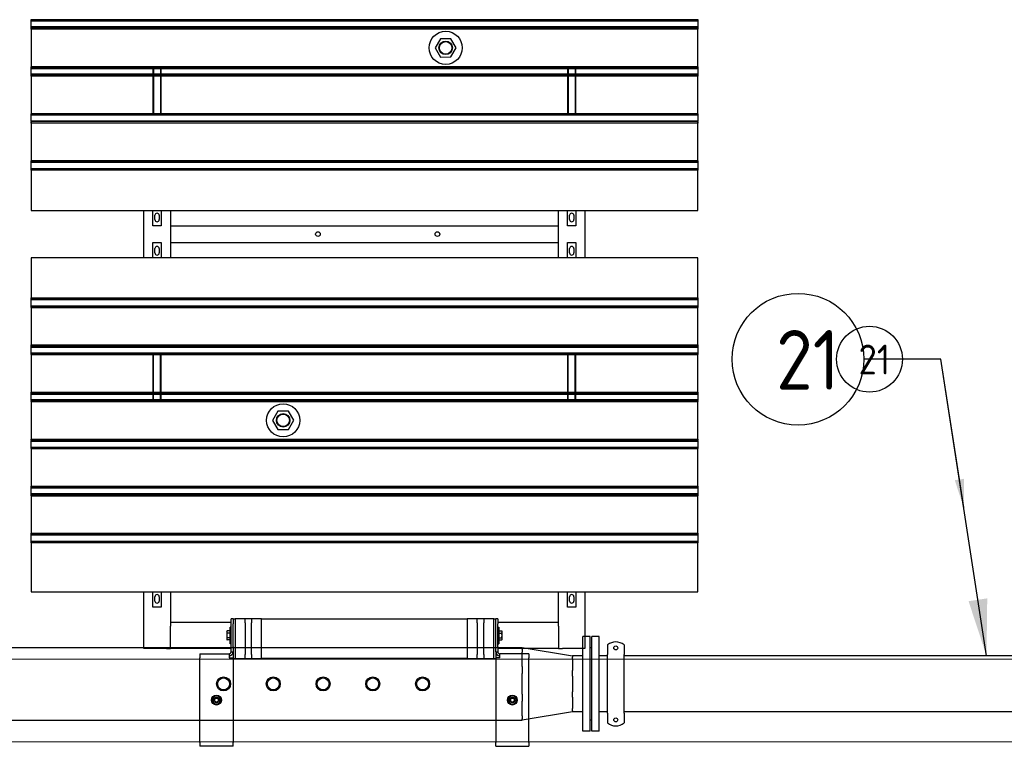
# Model space of a CAD drawing. Extents: x -89225 to 110569, y 13360 to 87647.
# Tile 267 of 478: x 44744 to 47713, y 64125 to 66316. Entities that reach past the tile are written whole.
import ezdxf

# ---------------------------------------------------------------- set-up
doc = ezdxf.new("R2010")
doc.units = 0
for name, color, linetype in [('Beluchtingstank', 253, 'Continuous'), ('Iv-Lines 035', 4, 'Continuous'), ('Iv-Lines 035 @ 100', 4, 'Continuous'), ('Iv-Lines 035 @ 50', 4, 'Continuous')]:
    doc.layers.add(name, color=color, linetype=linetype)
doc.styles.add('ISO', font='ISO.SHX')

# ---------------------------------------------------------------- blocks, each defined once
blk = doc.blocks.new('Leidingwerk beluchtingsinstallatie')
for p, q in [((1293763.6, -940062.9), (1293763.6, -939777.9)), ((1293785.6, -939777.9), (1293763.6, -939777.9)), ((1293785.6, -940062.9), (1293785.6, -939777.9)), ((1293790.6, -940062.9), (1293790.6, -939777.9)), ((1293812.6, -939777.9), (1293790.6, -939777.9)), ((1293812.6, -940062.9), (1293812.6, -939777.9)), ((1291580.2, -939810.8), (1293580.2, -939810.8)), ((1293580.2, -939815.3), (1293580.2, -939810.8)), ((1293580.2, -939810.8), (1293732.6, -939836.2)), ((1293580.2, -939815.3), (1293580.2, -939824.2)), ((1293580.2, -939867.9), (1293580.2, -939824.2)), ((1293790.6, -939811.4), (1293785.6, -939811.4)), ((1293837.6, -939802.6), (1293837.6, -939827)), ((1293837.6, -939827), (1293837.6, -939832)), ((1293887.6, -939802.6), (1293887.6, -939827)), ((1293887.6, -939827), (1293887.6, -939832)), ((1293732.6, -939836.2), (1293732.6, -939839.6)), ((1293763.6, -939836.2), (1293732.6, -939836.2)), ((1293732.6, -939846.5), (1293732.6, -939839.6)), ((1293732.6, -939846.5), (1293732.6, -939880)), ((1293837.6, -939836.2), (1293812.6, -939836.2)), ((1293837.6, -940008.7), (1293837.6, -939832)), ((1293887.6, -940008.7), (1293887.6, -939832)), ((1296176.2, -939836.2), (1293887.6, -939836.2)), ((1293580.2, -939867.9), (1293580.2, -939889.5)), ((1293580.2, -939920.4), (1293580.2, -939889.5)), ((1293732.6, -939896.6), (1293732.6, -939880)), ((1293732.6, -939896.6), (1293732.6, -939920.4)), ((1293580.2, -939951.2), (1293580.2, -939920.4)), ((1293732.6, -939920.4), (1293732.6, -939944.1)), ((1293732.6, -939960.7), (1293732.6, -939944.1)), ((1293580.2, -939951.2), (1293580.2, -939972.8)), ((1293580.2, -940016.5), (1293580.2, -939972.8)), ((1293732.6, -939960.7), (1293732.6, -939994.2)), ((1293732.6, -940004.5), (1293580.2, -940029.9)), ((1293732.6, -940001.1), (1293732.6, -939994.2)), ((1293732.6, -940001.1), (1293732.6, -940004.5)), ((1293763.6, -940004.5), (1293732.6, -940004.5)), ((1293837.6, -940004.5), (1293812.6, -940004.5)), ((1293837.6, -940008.7), (1293837.6, -940013.7)), ((1296176.2, -940004.5), (1293887.6, -940004.5)), ((1293887.6, -940008.7), (1293887.6, -940013.7)), ((1291580.2, -940029.9), (1293580.2, -940029.9)), ((1293580.2, -940016.5), (1293580.2, -940025.5)), ((1293580.2, -940029.9), (1293580.2, -940025.5)), ((1293790.6, -940029.4), (1293785.6, -940029.4)), ((1293837.6, -940013.7), (1293837.6, -940038.1)), ((1293887.6, -940013.7), (1293887.6, -940038.1)), ((1293785.6, -940062.9), (1293763.6, -940062.9)), ((1293812.6, -940062.9), (1293790.6, -940062.9))]:
    blk.add_line(p, q)
for centre, radius in [((1293862.6, -939811.9), 6), ((1292680.2, -939920.4), 21.2), ((1292680.2, -939920.4), 21.2), ((1292680.2, -939920.4), 18), ((1292830.2, -939920.4), 21.2), ((1292830.2, -939920.4), 21.2), ((1292830.2, -939920.4), 18), ((1292980.2, -939920.4), 21.2), ((1292980.2, -939920.4), 21.2), ((1292980.2, -939920.4), 18), ((1293130.2, -939920.4), 21.2), ((1293130.2, -939920.4), 21.2), ((1293130.2, -939920.4), 18), ((1293280.2, -939920.4), 21.2), ((1293280.2, -939920.4), 21.2), ((1293280.2, -939920.4), 18), ((1293862.6, -940028.9), 6)]:
    blk.add_circle(centre, radius)
for centre, start, end in [((1293862.6, -939833.9), 51.3178, 128.6822), ((1293862.6, -940006.9), 231.3178, 308.6822)]:
    blk.add_arc(centre, 40, start, end)
blk = doc.blocks.new('Beluchtingselementen Bosman')
for p, q in [((1284289.4, -871746.5), (1284289.4, -871745.8)), ((1284289.4, -871749.3), (1284289.4, -871746.5)), ((1286299.4, -871746.5), (1284289.4, -871746.5)), ((1284289.4, -871749.3), (1284289.4, -871750.5)), ((1284289.4, -871752.1), (1284289.4, -871750.5)), ((1286299.4, -871750.5), (1284289.4, -871750.5)), ((1284289.4, -871768.1), (1284289.4, -871752.1)), ((1286299.4, -871745.8), (1286299.4, -871746.5)), ((1286299.4, -871746.5), (1286299.4, -871749.3)), ((1286299.4, -871750.5), (1286299.4, -871749.3)), ((1286299.4, -871750.5), (1286299.4, -871752.1)), ((1286299.4, -871752.1), (1286299.4, -871768.1)), ((1284289.4, -871769.6), (1284289.4, -871768.1)), ((1286299.4, -871768.1), (1284289.4, -871768.1)), ((1284289.4, -871769.6), (1284289.4, -871770.9)), ((1286299.4, -871769.6), (1284289.4, -871769.6)), ((1284289.4, -871773.7), (1284289.4, -871770.9)), ((1284289.4, -871774.4), (1284289.4, -871773.7)), ((1286299.4, -871773.7), (1284289.4, -871773.7)), ((1284289.4, -871774.4), (1284289.4, -871887.8)), ((1286299.4, -871774.4), (1284289.4, -871774.4)), ((1286299.4, -871768.1), (1286299.4, -871769.6)), ((1286299.4, -871770.9), (1286299.4, -871769.6)), ((1286299.4, -871770.9), (1286299.4, -871773.7)), ((1286299.4, -871773.7), (1286299.4, -871774.4)), ((1286299.4, -871887.8), (1286299.4, -871774.4)), ((1285523.4, -871803.6), (1285507.6, -871831.2)), ((1285555.2, -871803.5), (1285523.4, -871803.6)), ((1285571.2, -871831), (1285555.2, -871803.5)), ((1285507.6, -871831.2), (1285523.6, -871858.7)), ((1285555.4, -871858.6), (1285571.2, -871831)), ((1285523.6, -871858.7), (1285555.4, -871858.6)), ((1284289.4, -871888.5), (1284289.4, -871887.8)), ((1286299.4, -871887.8), (1284289.4, -871887.8)), ((1284289.4, -871891.3), (1284289.4, -871888.5)), ((1286299.4, -871888.5), (1284289.4, -871888.5)), ((1284289.4, -871891.3), (1284289.4, -871892.5)), ((1284289.4, -871894.1), (1284289.4, -871892.5)), ((1286299.4, -871892.5), (1284289.4, -871892.5)), ((1284289.4, -871910.1), (1284289.4, -871894.1)), ((1286299.4, -871894.1), (1284289.4, -871894.1)), ((1284289.4, -871911.6), (1284289.4, -871910.1)), ((1286299.4, -871910.1), (1284289.4, -871910.1)), ((1284289.4, -871911.6), (1284289.4, -871912.9)), ((1286299.4, -871911.6), (1284289.4, -871911.6)), ((1284289.4, -871915.7), (1284289.4, -871912.9)), ((1284656.9, -871894.1), (1284656.9, -871910.1)), ((1284658.9, -871894.1), (1284658.9, -871910.1)), ((1284679.9, -871894.1), (1284679.9, -871910.1)), ((1284681.9, -871910.1), (1284681.9, -871894.1)), ((1285906.9, -871894.1), (1285906.9, -871910.1)), ((1285908.9, -871894.1), (1285908.9, -871910.1)), ((1285929.9, -871894.1), (1285929.9, -871910.1)), ((1285931.9, -871910.1), (1285931.9, -871894.1)), ((1286299.4, -871887.8), (1286299.4, -871888.5)), ((1286299.4, -871888.5), (1286299.4, -871891.3)), ((1286299.4, -871892.5), (1286299.4, -871891.3)), ((1286299.4, -871892.5), (1286299.4, -871894.1)), ((1286299.4, -871894.1), (1286299.4, -871910.1)), ((1286299.4, -871910.1), (1286299.4, -871911.6)), ((1286299.4, -871912.9), (1286299.4, -871911.6)), ((1286299.4, -871912.9), (1286299.4, -871915.7)), ((1284289.4, -871916.4), (1284289.4, -871915.7)), ((1286299.4, -871915.7), (1284289.4, -871915.7)), ((1284289.4, -871916.4), (1284289.4, -872029.8)), ((1286299.4, -871916.4), (1284289.4, -871916.4)), ((1284656.9, -871916.4), (1284656.9, -872029.8)), ((1284658.9, -871916.4), (1284658.9, -872029.8)), ((1284679.9, -871916.4), (1284679.9, -872029.8)), ((1284681.9, -872029.8), (1284681.9, -871916.4)), ((1285906.9, -871916.4), (1285906.9, -872029.8)), ((1285908.9, -871916.4), (1285908.9, -872029.8)), ((1285929.9, -871916.4), (1285929.9, -872029.8)), ((1285931.9, -872029.8), (1285931.9, -871916.4)), ((1286299.4, -871915.7), (1286299.4, -871916.4)), ((1286299.4, -872029.8), (1286299.4, -871916.4)), ((1284289.4, -872030.5), (1284289.4, -872029.8)), ((1286299.4, -872029.8), (1284289.4, -872029.8)), ((1284289.4, -872033.3), (1284289.4, -872030.5)), ((1286299.4, -872030.5), (1284289.4, -872030.5)), ((1286299.4, -872029.8), (1286299.4, -872030.5)), ((1286299.4, -872030.5), (1286299.4, -872033.3)), ((1284289.4, -872033.3), (1284289.4, -872034.5)), ((1286299.4, -872033.3), (1284289.4, -872033.3)), ((1284289.4, -872036.1), (1284289.4, -872034.5)), ((1286299.4, -872034.5), (1284289.4, -872034.5)), ((1284289.4, -872052.1), (1284289.4, -872036.1)), ((1284289.4, -872053.6), (1284289.4, -872052.1)), ((1286299.4, -872052.1), (1284289.4, -872052.1)), ((1284289.4, -872053.6), (1284289.4, -872054.9)), ((1286299.4, -872053.6), (1284289.4, -872053.6)), ((1284289.4, -872057.7), (1284289.4, -872054.9)), ((1284289.4, -872058.4), (1284289.4, -872057.7)), ((1286299.4, -872057.7), (1284289.4, -872057.7)), ((1284289.4, -872058.4), (1284289.4, -872171.8)), ((1286299.4, -872058.4), (1284289.4, -872058.4)), ((1286299.4, -872034.5), (1286299.4, -872033.3)), ((1286299.4, -872034.5), (1286299.4, -872036.1)), ((1286299.4, -872036.1), (1286299.4, -872052.1)), ((1286299.4, -872052.1), (1286299.4, -872053.6)), ((1286299.4, -872054.9), (1286299.4, -872053.6)), ((1286299.4, -872054.9), (1286299.4, -872057.7)), ((1286299.4, -872057.7), (1286299.4, -872058.4)), ((1286299.4, -872171.8), (1286299.4, -872058.4)), ((1284289.4, -872172.5), (1284289.4, -872171.8)), ((1286299.4, -872171.8), (1284289.4, -872171.8)), ((1284289.4, -872175.3), (1284289.4, -872172.5)), ((1286299.4, -872172.5), (1284289.4, -872172.5)), ((1284289.4, -872175.3), (1284289.4, -872176.5)), ((1284289.4, -872178.1), (1284289.4, -872176.5)), ((1286299.4, -872176.5), (1284289.4, -872176.5)), ((1284289.4, -872194.1), (1284289.4, -872178.1)), ((1286299.4, -872171.8), (1286299.4, -872172.5)), ((1286299.4, -872172.5), (1286299.4, -872175.3)), ((1286299.4, -872176.5), (1286299.4, -872175.3)), ((1286299.4, -872176.5), (1286299.4, -872178.1)), ((1286299.4, -872178.1), (1286299.4, -872194.1)), ((1284289.4, -872195.6), (1284289.4, -872194.1)), ((1284289.4, -872195.6), (1284289.4, -872196.9)), ((1286299.4, -872195.6), (1284289.4, -872195.6)), ((1284289.4, -872199.7), (1284289.4, -872196.9)), ((1284289.4, -872200.4), (1284289.4, -872199.7)), ((1286299.4, -872199.7), (1284289.4, -872199.7)), ((1284289.4, -872200.4), (1284289.4, -872321.1)), ((1286299.4, -872200.4), (1284289.4, -872200.4)), ((1286299.4, -872194.1), (1286299.4, -872195.6)), ((1286299.4, -872196.9), (1286299.4, -872195.6)), ((1286299.4, -872196.9), (1286299.4, -872199.7)), ((1286299.4, -872199.7), (1286299.4, -872200.4)), ((1286299.4, -872321.1), (1286299.4, -872200.4)), ((1284289.4, -872321.1), (1286299.4, -872321.1)), ((1284629.4, -872464.3), (1284629.4, -872321.1)), ((1284656.9, -872367.7), (1284656.9, -872321.1)), ((1284681.9, -872321.1), (1284681.9, -872367.7)), ((1284709.4, -872321.1), (1284709.4, -872464.3)), ((1285879.4, -872464.3), (1285879.4, -872321.1)), ((1285906.9, -872367.7), (1285906.9, -872321.1)), ((1285931.9, -872321.1), (1285931.9, -872367.7)), ((1285959.4, -872321.1), (1285959.4, -872464.3)), ((1284662.9, -872349.1), (1284662.9, -872336.1)), ((1284675.9, -872336.1), (1284675.9, -872349.1)), ((1285912.9, -872349.1), (1285912.9, -872336.1)), ((1285925.9, -872336.1), (1285925.9, -872349.1)), ((1284681.9, -872367.7), (1284656.9, -872367.7)), ((1284709.4, -872367.8), (1285879.4, -872367.8)), ((1284709.4, -872373.8), (1284709.4, -872417.8)), ((1285879.4, -872417.8), (1285879.4, -872373.8)), ((1285931.9, -872367.7), (1285906.9, -872367.7)), ((1284656.9, -872464.3), (1284656.9, -872417.7)), ((1284656.9, -872417.7), (1284681.9, -872417.7)), ((1284681.9, -872417.7), (1284681.9, -872464.3)), ((1284709.4, -872417.8), (1285879.4, -872417.8)), ((1285906.9, -872464.3), (1285906.9, -872417.7)), ((1285906.9, -872417.7), (1285931.9, -872417.7)), ((1285931.9, -872417.7), (1285931.9, -872464.3)), ((1284662.9, -872449.3), (1284662.9, -872436.3)), ((1284675.9, -872436.3), (1284675.9, -872449.3)), ((1285912.9, -872449.3), (1285912.9, -872436.3)), ((1285925.9, -872436.3), (1285925.9, -872449.3)), ((1286299.4, -872464.3), (1284289.4, -872464.3)), ((1284289.4, -872464.3), (1284289.4, -872585)), ((1286299.4, -872585), (1286299.4, -872464.3)), ((1284289.4, -872585.7), (1284289.4, -872585)), ((1284289.4, -872585), (1286299.4, -872585)), ((1284289.4, -872588.5), (1284289.4, -872585.7)), ((1284289.4, -872585.7), (1286299.4, -872585.7)), ((1284289.4, -872588.5), (1284289.4, -872589.7)), ((1284289.4, -872591.3), (1284289.4, -872589.7)), ((1284289.4, -872589.7), (1286299.4, -872589.7)), ((1284289.4, -872607.3), (1284289.4, -872591.3)), ((1286299.4, -872585), (1286299.4, -872585.7)), ((1286299.4, -872585.7), (1286299.4, -872588.5)), ((1286299.4, -872589.7), (1286299.4, -872588.5)), ((1286299.4, -872589.7), (1286299.4, -872591.3)), ((1286299.4, -872591.3), (1286299.4, -872607.3)), ((1284289.4, -872608.8), (1284289.4, -872607.3)), ((1284289.4, -872608.8), (1284289.4, -872610.1)), ((1284289.4, -872608.8), (1286299.4, -872608.8)), ((1284289.4, -872612.9), (1284289.4, -872610.1)), ((1284289.4, -872613.6), (1284289.4, -872612.9)), ((1284289.4, -872612.9), (1286299.4, -872612.9)), ((1284289.4, -872613.6), (1284289.4, -872727)), ((1284289.4, -872613.6), (1286299.4, -872613.6)), ((1286299.4, -872607.3), (1286299.4, -872608.8)), ((1286299.4, -872610.1), (1286299.4, -872608.8)), ((1286299.4, -872610.1), (1286299.4, -872612.9)), ((1286299.4, -872612.9), (1286299.4, -872613.6)), ((1286299.4, -872727), (1286299.4, -872613.6)), ((1284289.4, -872727.7), (1284289.4, -872727)), ((1284289.4, -872727), (1286299.4, -872727)), ((1284289.4, -872730.5), (1284289.4, -872727.7)), ((1284289.4, -872727.7), (1286299.4, -872727.7)), ((1284289.4, -872730.5), (1284289.4, -872731.7)), ((1284289.4, -872733.3), (1284289.4, -872731.7)), ((1284289.4, -872731.7), (1286299.4, -872731.7)), ((1284289.4, -872749.3), (1284289.4, -872733.3)), ((1284289.4, -872733.3), (1286299.4, -872733.3)), ((1286299.4, -872727), (1286299.4, -872727.7)), ((1286299.4, -872727.7), (1286299.4, -872730.5)), ((1286299.4, -872731.7), (1286299.4, -872730.5)), ((1286299.4, -872731.7), (1286299.4, -872733.3)), ((1286299.4, -872733.3), (1286299.4, -872749.3)), ((1284289.4, -872750.8), (1284289.4, -872749.3)), ((1284289.4, -872750.8), (1284289.4, -872752.1)), ((1284289.4, -872750.8), (1286299.4, -872750.8)), ((1284289.4, -872754.9), (1284289.4, -872752.1)), ((1284289.4, -872752.1), (1286299.4, -872752.1)), ((1284289.4, -872755.6), (1284289.4, -872754.9)), ((1284289.4, -872754.9), (1286299.4, -872754.9)), ((1284289.4, -872755.6), (1284289.4, -872869)), ((1284289.4, -872755.6), (1286299.4, -872755.6)), ((1284656.9, -872755.6), (1284656.9, -872869)), ((1284658.9, -872869), (1284658.9, -872755.6)), ((1284679.9, -872869), (1284679.9, -872755.6)), ((1284681.9, -872869), (1284681.9, -872755.6)), ((1285906.9, -872755.6), (1285906.9, -872869)), ((1285908.9, -872869), (1285908.9, -872755.6)), ((1285929.9, -872869), (1285929.9, -872755.6)), ((1285931.9, -872869), (1285931.9, -872755.6)), ((1286299.4, -872749.3), (1286299.4, -872750.8)), ((1286299.4, -872752.1), (1286299.4, -872750.8)), ((1286299.4, -872752.1), (1286299.4, -872754.9)), ((1286299.4, -872754.9), (1286299.4, -872755.6)), ((1286299.4, -872869), (1286299.4, -872755.6)), ((1284289.4, -872869.7), (1284289.4, -872869)), ((1284289.4, -872869), (1286299.4, -872869)), ((1284289.4, -872872.5), (1284289.4, -872869.7)), ((1284289.4, -872869.7), (1286299.4, -872869.7)), ((1284289.4, -872872.5), (1284289.4, -872873.7)), ((1284289.4, -872875.3), (1284289.4, -872873.7)), ((1284289.4, -872873.7), (1286299.4, -872873.7)), ((1284289.4, -872891.3), (1284289.4, -872875.3)), ((1284289.4, -872875.3), (1286299.4, -872875.3)), ((1284289.4, -872892.8), (1284289.4, -872891.3)), ((1284289.4, -872891.3), (1286299.4, -872891.3)), ((1284289.4, -872892.8), (1284289.4, -872894.1)), ((1284289.4, -872892.8), (1286299.4, -872892.8)), ((1284656.9, -872875.3), (1284656.9, -872891.3)), ((1284658.9, -872891.3), (1284658.9, -872875.3)), ((1284679.9, -872891.3), (1284679.9, -872875.3)), ((1284681.9, -872891.3), (1284681.9, -872875.3)), ((1285906.9, -872875.3), (1285906.9, -872891.3)), ((1285908.9, -872891.3), (1285908.9, -872875.3)), ((1285929.9, -872891.3), (1285929.9, -872875.3)), ((1285931.9, -872891.3), (1285931.9, -872875.3)), ((1286299.4, -872869), (1286299.4, -872869.7)), ((1286299.4, -872869.7), (1286299.4, -872872.5)), ((1286299.4, -872873.7), (1286299.4, -872872.5)), ((1286299.4, -872873.7), (1286299.4, -872875.3)), ((1286299.4, -872875.3), (1286299.4, -872891.3)), ((1286299.4, -872891.3), (1286299.4, -872892.8)), ((1286299.4, -872894.1), (1286299.4, -872892.8)), ((1284289.4, -872896.9), (1284289.4, -872894.1)), ((1284289.4, -872897.6), (1284289.4, -872896.9)), ((1284289.4, -872896.9), (1286299.4, -872896.9)), ((1284289.4, -872897.6), (1284289.4, -873011)), ((1284289.4, -872897.6), (1286299.4, -872897.6)), ((1286299.4, -872894.1), (1286299.4, -872896.9)), ((1286299.4, -872896.9), (1286299.4, -872897.6)), ((1286299.4, -873011), (1286299.4, -872897.6)), ((1285033.4, -872926.8), (1285017.6, -872954.4)), ((1285065.2, -872926.7), (1285033.4, -872926.8)), ((1285081.2, -872954.2), (1285065.2, -872926.7)), ((1285017.6, -872954.4), (1285033.6, -872981.9)), ((1285033.6, -872981.9), (1285065.4, -872981.8)), ((1285065.4, -872981.8), (1285081.2, -872954.2)), ((1284289.4, -873011.7), (1284289.4, -873011)), ((1284289.4, -873011), (1286299.4, -873011)), ((1286299.4, -873011), (1286299.4, -873011.7)), ((1284289.4, -873014.5), (1284289.4, -873011.7)), ((1284289.4, -873011.7), (1286299.4, -873011.7)), ((1284289.4, -873014.5), (1284289.4, -873015.7)), ((1284289.4, -873017.3), (1284289.4, -873015.7)), ((1284289.4, -873015.7), (1286299.4, -873015.7)), ((1284289.4, -873033.3), (1284289.4, -873017.3)), ((1284289.4, -873017.3), (1286299.4, -873017.3)), ((1284289.4, -873034.8), (1284289.4, -873033.3)), ((1284289.4, -873034.8), (1284289.4, -873036.1)), ((1284289.4, -873034.8), (1286299.4, -873034.8)), ((1284289.4, -873038.9), (1284289.4, -873036.1)), ((1284289.4, -873039.6), (1284289.4, -873038.9)), ((1284289.4, -873038.9), (1286299.4, -873038.9)), ((1284289.4, -873039.6), (1284289.4, -873153)), ((1284289.4, -873039.6), (1286299.4, -873039.6)), ((1286299.4, -873011.7), (1286299.4, -873014.5)), ((1286299.4, -873015.7), (1286299.4, -873014.5)), ((1286299.4, -873015.7), (1286299.4, -873017.3)), ((1286299.4, -873017.3), (1286299.4, -873033.3)), ((1286299.4, -873033.3), (1286299.4, -873034.8)), ((1286299.4, -873036.1), (1286299.4, -873034.8)), ((1286299.4, -873036.1), (1286299.4, -873038.9)), ((1286299.4, -873038.9), (1286299.4, -873039.6)), ((1286299.4, -873153), (1286299.4, -873039.6)), ((1284289.4, -873153.7), (1284289.4, -873153)), ((1284289.4, -873153), (1286299.4, -873153)), ((1284289.4, -873156.5), (1284289.4, -873153.7)), ((1284289.4, -873153.7), (1286299.4, -873153.7)), ((1284289.4, -873156.5), (1284289.4, -873157.7)), ((1284289.4, -873159.3), (1284289.4, -873157.7)), ((1284289.4, -873157.7), (1286299.4, -873157.7)), ((1284289.4, -873175.3), (1284289.4, -873159.3)), ((1286299.4, -873153), (1286299.4, -873153.7)), ((1286299.4, -873153.7), (1286299.4, -873156.5)), ((1286299.4, -873157.7), (1286299.4, -873156.5)), ((1286299.4, -873157.7), (1286299.4, -873159.3)), ((1286299.4, -873159.3), (1286299.4, -873175.3)), ((1284289.4, -873176.8), (1284289.4, -873175.3)), ((1284289.4, -873175.3), (1286299.4, -873175.3)), ((1284289.4, -873176.8), (1284289.4, -873178.1)), ((1284289.4, -873176.8), (1286299.4, -873176.8)), ((1284289.4, -873180.9), (1284289.4, -873178.1)), ((1284289.4, -873178.1), (1286299.4, -873178.1)), ((1284289.4, -873181.6), (1284289.4, -873180.9)), ((1284289.4, -873180.9), (1286299.4, -873180.9)), ((1284289.4, -873181.6), (1284289.4, -873295)), ((1284289.4, -873181.6), (1286299.4, -873181.6)), ((1286299.4, -873175.3), (1286299.4, -873176.8)), ((1286299.4, -873178.1), (1286299.4, -873176.8)), ((1286299.4, -873178.1), (1286299.4, -873180.9)), ((1286299.4, -873180.9), (1286299.4, -873181.6)), ((1286299.4, -873295), (1286299.4, -873181.6)), ((1284289.4, -873295.7), (1284289.4, -873295)), ((1284289.4, -873295), (1286299.4, -873295)), ((1284289.4, -873298.5), (1284289.4, -873295.7)), ((1284289.4, -873295.7), (1286299.4, -873295.7)), ((1284289.4, -873298.5), (1284289.4, -873299.7)), ((1284289.4, -873298.5), (1286299.4, -873298.5)), ((1284289.4, -873301.3), (1284289.4, -873299.7)), ((1284289.4, -873299.7), (1286299.4, -873299.7)), ((1284289.4, -873317.3), (1284289.4, -873301.3)), ((1286299.4, -873295), (1286299.4, -873295.7)), ((1286299.4, -873295.7), (1286299.4, -873298.5)), ((1286299.4, -873299.7), (1286299.4, -873298.5)), ((1286299.4, -873299.7), (1286299.4, -873301.3)), ((1286299.4, -873301.3), (1286299.4, -873317.3)), ((1284289.4, -873318.8), (1284289.4, -873317.3)), ((1284289.4, -873318.8), (1284289.4, -873320.1)), ((1284289.4, -873318.8), (1286299.4, -873318.8)), ((1284289.4, -873322.9), (1284289.4, -873320.1)), ((1284289.4, -873323.6), (1284289.4, -873322.9)), ((1284289.4, -873322.9), (1286299.4, -873322.9)), ((1284289.4, -873323.6), (1284289.4, -873471.1)), ((1286299.4, -873317.3), (1286299.4, -873318.8)), ((1286299.4, -873320.1), (1286299.4, -873318.8)), ((1286299.4, -873320.1), (1286299.4, -873322.9)), ((1286299.4, -873322.9), (1286299.4, -873323.6)), ((1286299.4, -873471.1), (1286299.4, -873323.6)), ((1284289.4, -873471.1), (1286299.4, -873471.1)), ((1284629.4, -873642.8), (1284629.4, -873471.1)), ((1284656.9, -873517.7), (1284656.9, -873471.1)), ((1284662.9, -873499.1), (1284662.9, -873486.1)), ((1284675.9, -873486.1), (1284675.9, -873499.1)), ((1284681.9, -873471.1), (1284681.9, -873517.7)), ((1284709.4, -873471.1), (1284709.4, -873562.8)), ((1285879.4, -873562.8), (1285879.4, -873471.1)), ((1285906.9, -873517.7), (1285906.9, -873471.1)), ((1285912.9, -873499.1), (1285912.9, -873486.1)), ((1285925.9, -873486.1), (1285925.9, -873499.1)), ((1285931.9, -873471.1), (1285931.9, -873517.7)), ((1285959.4, -873471.1), (1285959.4, -873642.8)), ((1284681.9, -873517.7), (1284656.9, -873517.7)), ((1285931.9, -873517.7), (1285906.9, -873517.7)), ((1284709.4, -873562.8), (1284892.4, -873562.8)), ((1284709.4, -873562.8), (1284709.4, -873574.8)), ((1284709.4, -873642.8), (1284709.4, -873574.8)), ((1284892.4, -873567.8), (1284892.4, -873552.8)), ((1284898.4, -873552.8), (1284892.4, -873552.8)), ((1284892.4, -873637.3), (1284892.4, -873567.8)), ((1284898.4, -873552.8), (1284904.4, -873552.8)), ((1284898.4, -873552.8), (1284898.4, -873567.8)), ((1284898.4, -873637.3), (1284898.4, -873567.8)), ((1284934.4, -873552.8), (1284904.4, -873552.8)), ((1284904.4, -873552.8), (1284904.4, -873672.8)), ((1284934.4, -873558.2), (1284934.4, -873552.8)), ((1284954.4, -873552.8), (1284934.4, -873552.8)), ((1284934.4, -873565.2), (1284934.4, -873558.2)), ((1284934.4, -873565.2), (1284934.4, -873660.4)), ((1284984.4, -873552.8), (1284954.4, -873552.8)), ((1284954.4, -873552.8), (1284954.4, -873558.2)), ((1284954.4, -873558.2), (1284954.4, -873565.2)), ((1284954.4, -873660.4), (1284954.4, -873565.2)), ((1284984.4, -873552.8), (1285604.4, -873552.8)), ((1284984.4, -873672.8), (1284984.4, -873552.8)), ((1285634.4, -873552.8), (1285604.4, -873552.8)), ((1285604.4, -873552.8), (1285604.4, -873672.8)), ((1285654.4, -873552.8), (1285634.4, -873552.8)), ((1285634.4, -873558.2), (1285634.4, -873552.8)), ((1285634.4, -873565.2), (1285634.4, -873558.2)), ((1285634.4, -873565.2), (1285634.4, -873660.4)), ((1285684.4, -873552.8), (1285654.4, -873552.8)), ((1285654.4, -873552.8), (1285654.4, -873558.2)), ((1285654.4, -873558.2), (1285654.4, -873565.2)), ((1285654.4, -873660.4), (1285654.4, -873565.2)), ((1285684.4, -873672.8), (1285684.4, -873552.8)), ((1285684.4, -873552.8), (1285690.4, -873552.8)), ((1285696.4, -873552.8), (1285690.4, -873552.8)), ((1285690.4, -873567.8), (1285690.4, -873552.8)), ((1285690.4, -873637.3), (1285690.4, -873567.8)), ((1285696.4, -873552.8), (1285696.4, -873567.8)), ((1285696.4, -873562.8), (1285879.4, -873562.8)), ((1285696.4, -873637.3), (1285696.4, -873567.8)), ((1285879.4, -873574.8), (1285879.4, -873562.8)), ((1285879.4, -873574.8), (1285879.4, -873642.8)), ((1284879.4, -873590.8), (1284880.5, -873588.9)), ((1284879.4, -873590.8), (1284879.4, -873592.4)), ((1284879.4, -873592.4), (1284879.4, -873602.8)), ((1284879.4, -873602.8), (1284879.4, -873613.2)), ((1284888.6, -873588.9), (1284880.5, -873588.9)), ((1284888.6, -873595.9), (1284880.5, -873595.9)), ((1284888.6, -873588.9), (1284888.6, -873595.9)), ((1284888.6, -873591.8), (1284889.4, -873591.8)), ((1284888.6, -873595.9), (1284888.6, -873609.7)), ((1284889.4, -873627.8), (1284889.4, -873577.8)), ((1284892.4, -873577.8), (1284889.4, -873577.8)), ((1285696.4, -873577.8), (1285699.4, -873577.8)), ((1285699.4, -873577.8), (1285699.4, -873627.8)), ((1285700.2, -873591.8), (1285699.4, -873591.8)), ((1285700.2, -873595.9), (1285700.2, -873588.9)), ((1285700.2, -873588.9), (1285708.3, -873588.9)), ((1285700.2, -873609.7), (1285700.2, -873595.9)), ((1285700.2, -873595.9), (1285708.3, -873595.9)), ((1285709.4, -873590.8), (1285708.3, -873588.9)), ((1285709.4, -873592.4), (1285709.4, -873590.8)), ((1285709.4, -873602.8), (1285709.4, -873592.4)), ((1285709.4, -873613.2), (1285709.4, -873602.8)), ((1284879.4, -873613.2), (1284879.4, -873614.8)), ((1284879.4, -873614.8), (1284880.5, -873616.6)), ((1284888.6, -873609.7), (1284880.5, -873609.7)), ((1284888.6, -873616.6), (1284880.5, -873616.6)), ((1284888.6, -873609.7), (1284888.6, -873616.6)), ((1284888.6, -873613.8), (1284889.4, -873613.8)), ((1284892.4, -873627.8), (1284889.4, -873627.8)), ((1285696.4, -873627.8), (1285699.4, -873627.8)), ((1285700.2, -873613.8), (1285699.4, -873613.8)), ((1285700.2, -873609.7), (1285708.3, -873609.7)), ((1285700.2, -873616.6), (1285700.2, -873609.7)), ((1285700.2, -873616.6), (1285708.3, -873616.6)), ((1285709.4, -873614.8), (1285708.3, -873616.6)), ((1285709.4, -873614.8), (1285709.4, -873613.2)), ((1284697.4, -873642.8), (1284629.4, -873642.8)), ((1284697.4, -873642.8), (1284709.4, -873642.8)), ((1284892.4, -873642.8), (1284709.4, -873642.8)), ((1284798.4, -873658.3), (1284798.4, -873670.3)), ((1284798.4, -873658.3), (1284886.4, -873658.3)), ((1284886.4, -873658.3), (1284886.4, -873670.3)), ((1284892.4, -873652.3), (1284892.4, -873637.3)), ((1284892.4, -873652.3), (1284898.4, -873652.3)), ((1284898.4, -873637.3), (1284898.4, -873652.3)), ((1284898.4, -873652.3), (1284898.4, -873670.3)), ((1284934.4, -873667.4), (1284934.4, -873660.4)), ((1284954.4, -873660.4), (1284954.4, -873667.4)), ((1285634.4, -873667.4), (1285634.4, -873660.4)), ((1285654.4, -873660.4), (1285654.4, -873667.4)), ((1285690.4, -873652.3), (1285690.4, -873637.3)), ((1285690.4, -873652.3), (1285690.4, -873670.3)), ((1285690.4, -873652.3), (1285696.4, -873652.3)), ((1285696.4, -873637.3), (1285696.4, -873652.3)), ((1285879.4, -873642.8), (1285696.4, -873642.8)), ((1285790.4, -873658.3), (1285702.4, -873658.3)), ((1285702.4, -873670.3), (1285702.4, -873658.3)), ((1285790.4, -873658.3), (1285790.4, -873670.3)), ((1285879.4, -873642.8), (1285891.4, -873642.8)), ((1285959.4, -873642.8), (1285891.4, -873642.8)), ((1284798.4, -873925.3), (1284798.4, -873670.3)), ((1284886.4, -873670.3), (1284898.4, -873670.3)), ((1284898.4, -873670.3), (1284898.4, -873925.3)), ((1284898.4, -873672.8), (1284904.4, -873672.8)), ((1284904.4, -873672.8), (1284934.4, -873672.8)), ((1284934.4, -873672.8), (1284934.4, -873667.4)), ((1284934.4, -873672.8), (1284954.4, -873672.8)), ((1284954.4, -873667.4), (1284954.4, -873672.8)), ((1284954.4, -873672.8), (1284984.4, -873672.8)), ((1285604.4, -873672.8), (1284984.4, -873672.8)), ((1285604.4, -873672.8), (1285634.4, -873672.8)), ((1285634.4, -873672.8), (1285634.4, -873667.4)), ((1285634.4, -873672.8), (1285654.4, -873672.8)), ((1285654.4, -873667.4), (1285654.4, -873672.8)), ((1285654.4, -873672.8), (1285684.4, -873672.8)), ((1285684.4, -873672.8), (1285690.4, -873672.8)), ((1285690.4, -873670.3), (1285690.4, -873925.3)), ((1285702.4, -873670.3), (1285690.4, -873670.3)), ((1285790.4, -873925.3), (1285790.4, -873670.3)), ((1284798.4, -873925.3), (1284798.4, -873937.3)), ((1284898.4, -873937.3), (1284898.4, -873925.3)), ((1285690.4, -873937.3), (1285690.4, -873925.3)), ((1285790.4, -873925.3), (1285790.4, -873937.3)), ((1284898.4, -873937.3), (1284798.4, -873937.3)), ((1285690.4, -873937.3), (1285790.4, -873937.3))]:
    blk.add_line(p, q)
for centre, radius in [((1285539.4, -871831.1), 50), ((1285539.4, -871831.1), 20.5), ((1285539.4, -871831.1), 19), ((1285154.4, -872392.8), 7), ((1285514.4, -872392.8), 7), ((1285049.4, -872954.3), 50), ((1285049.4, -872954.3), 20.5), ((1285049.4, -872954.3), 19), ((1284848.4, -873797.8), 15), ((1285740.4, -873797.8), 15), ((1284848.4, -873797.8), 8), ((1284848.4, -873797.8), 5.9), ((1285740.4, -873797.8), 8), ((1285740.4, -873797.8), 5.9)]:
    blk.add_circle(centre, radius)
for centre, radius, start, end in [((1284669.4, -872336.1), 6.5, 360, 180), ((1284669.4, -872349.1), 6.5, 180, 360), ((1285919.4, -872336.1), 6.5, 0, 180), ((1285919.4, -872349.1), 6.5, 180, 0), ((1284669.4, -872436.3), 6.5, 0, 180), ((1285919.4, -872436.3), 6.5, 360, 180), ((1284669.4, -872449.3), 6.5, 180, 0), ((1285919.4, -872449.3), 6.5, 180, 360), ((1284669.4, -873486.1), 6.5, 360, 180), ((1285919.4, -873486.1), 6.5, 0, 180), ((1284669.4, -873499.1), 6.5, 180, 360), ((1285919.4, -873499.1), 6.5, 180, 0), ((1284886.4, -873652.3), 6, 270, 0), ((1284886.4, -873652.3), 12, 270, 0), ((1285702.4, -873652.3), 12, 180, 270), ((1285702.4, -873652.3), 6, 180, 270), ((1284848.4, -873797.8), 13.4, 176.2081, 183.7919), ((1284848.4, -873797.8), 12, 150, 210), ((1284848.4, -873797.8), 12, 90, 150), ((1284848.4, -873797.8), 12, 210, 270), ((1284848.4, -873797.8), 13.4, 116.2081, 123.7919), ((1284848.4, -873797.8), 13.4, 236.2081, 243.7919), ((1284848.4, -873797.8), 6.9, 150.4082, 209.5918), ((1284848.4, -873797.8), 6.9, 149.5918, 150.4082), ((1284848.4, -873797.8), 6.9, 209.5918, 210.4082), ((1284848.4, -873797.8), 6.9, 90.4082, 149.5918), ((1284848.4, -873797.8), 6.9, 210.4082, 269.5918), ((1284848.4, -873797.8), 12, 30, 90), ((1284848.4, -873797.8), 6.9, 89.5918, 90.4082), ((1284848.4, -873797.8), 12, 270, 330), ((1284848.4, -873797.8), 6.9, 269.5918, 270.4082), ((1284848.4, -873797.8), 6.9, 30.4082, 89.5918), ((1284848.4, -873797.8), 6.9, 270.4082, 329.5918), ((1284848.4, -873797.8), 13.4, 56.2081, 63.7919), ((1284848.4, -873797.8), 13.4, 296.2081, 303.7919), ((1284848.4, -873797.8), 6.9, 29.5918, 30.4082), ((1284848.4, -873797.8), 6.9, 330.4082, 29.5918), ((1284848.4, -873797.8), 6.9, 329.5918, 330.4082), ((1284848.4, -873797.8), 12, 330, 30), ((1284848.4, -873797.8), 13.4, 356.2081, 3.7919), ((1285740.4, -873797.8), 13.4, 176.2081, 183.7919), ((1285740.4, -873797.8), 12, 150, 210), ((1285740.4, -873797.8), 12, 90, 150), ((1285740.4, -873797.8), 12, 210, 270), ((1285740.4, -873797.8), 13.4, 116.2081, 123.7919), ((1285740.4, -873797.8), 13.4, 236.2081, 243.7919), ((1285740.4, -873797.8), 6.9, 150.4082, 209.5918), ((1285740.4, -873797.8), 6.9, 149.5918, 150.4082), ((1285740.4, -873797.8), 6.9, 209.5918, 210.4082), ((1285740.4, -873797.8), 6.9, 90.4082, 149.5918), ((1285740.4, -873797.8), 6.9, 210.4082, 269.5918), ((1285740.4, -873797.8), 12, 30, 90), ((1285740.4, -873797.8), 6.9, 89.5918, 90.4082), ((1285740.4, -873797.8), 12, 270, 330), ((1285740.4, -873797.8), 6.9, 269.5918, 270.4082), ((1285740.4, -873797.8), 6.9, 30.4082, 89.5918), ((1285740.4, -873797.8), 6.9, 270.4082, 329.5918), ((1285740.4, -873797.8), 13.4, 56.2081, 63.7919), ((1285740.4, -873797.8), 13.4, 296.2081, 303.7919), ((1285740.4, -873797.8), 6.9, 29.5918, 30.4082), ((1285740.4, -873797.8), 6.9, 330.4082, 29.5918), ((1285740.4, -873797.8), 6.9, 329.5918, 330.4082), ((1285740.4, -873797.8), 12, 330, 30), ((1285740.4, -873797.8), 13.4, 356.2081, 3.7919)]:
    blk.add_arc(centre, radius, start, end)
for points, weights in [([(1284880.5, -873588.9), (1284879.4, -873590.8), (1284879.4, -873592.4)], [1, 1.0379548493, 1]), ([(1284879.4, -873592.4), (1284879.4, -873594), (1284880.5, -873595.9)], [1, 1.0379548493, 1]), ([(1284880.5, -873595.9), (1284879.4, -873599.6), (1284879.4, -873602.8)], [1, 1.0379548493, 1]), ([(1284879.4, -873602.8), (1284879.4, -873606), (1284880.5, -873609.7)], [1, 1.0379548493, 1]), ([(1285709.4, -873592.4), (1285709.4, -873590.8), (1285708.3, -873588.9)], [1, 1.0379548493, 1]), ([(1285708.3, -873595.9), (1285709.4, -873594), (1285709.4, -873592.4)], [1, 1.0379548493, 1]), ([(1285709.4, -873602.8), (1285709.4, -873599.6), (1285708.3, -873595.9)], [1, 1.0379548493, 1]), ([(1285708.3, -873609.7), (1285709.4, -873606), (1285709.4, -873602.8)], [1, 1.0379548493, 1]), ([(1284880.5, -873609.7), (1284879.4, -873611.6), (1284879.4, -873613.2)], [1, 1.0379548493, 1]), ([(1284879.4, -873613.2), (1284879.4, -873614.8), (1284880.5, -873616.6)], [1, 1.0379548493, 1]), ([(1285709.4, -873613.2), (1285709.4, -873611.6), (1285708.3, -873609.7)], [1, 1.0379548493, 1]), ([(1285708.3, -873616.6), (1285709.4, -873614.8), (1285709.4, -873613.2)], [1, 1.0379548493, 1]), ([(1284838, -873791.8), (1284836.6, -873794.2), (1284835.1, -873796.9)], [1, 1.02824688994, 1]), ([(1284835.1, -873798.7), (1284836.6, -873801.4), (1284838, -873803.8)], [1, 1.02824688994, 1]), ([(1284841, -873786.7), (1284839.4, -873789.4), (1284838, -873791.8)], [1, 1.02824688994, 1]), ([(1284838, -873803.8), (1284839.4, -873806.2), (1284841, -873808.9)], [1, 1.02824688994, 1]), ([(1284842.4, -873794.4), (1284842.4, -873797.8), (1284842.4, -873801.2)], [1, 1.15, 1]), ([(1284848.4, -873785.8), (1284845.6, -873785.8), (1284842.5, -873785.8)], [1, 1.02824688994, 1]), ([(1284848.4, -873790.9), (1284845.4, -873792.6), (1284842.5, -873794.3)], [1, 1.15, 1]), ([(1284842.5, -873801.3), (1284845.4, -873803), (1284848.4, -873804.7)], [1, 1.15, 1]), ([(1284842.5, -873809.8), (1284845.6, -873809.8), (1284848.4, -873809.8)], [1, 1.02824688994, 1]), ([(1284854.3, -873785.8), (1284851.2, -873785.8), (1284848.4, -873785.8)], [1, 1.02824688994, 1]), ([(1284848.4, -873809.8), (1284851.2, -873809.8), (1284854.3, -873809.8)], [1, 1.02824688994, 1]), ([(1284854.4, -873794.3), (1284851.4, -873792.6), (1284848.5, -873790.9)], [1, 1.15, 1]), ([(1284848.5, -873804.7), (1284851.4, -873803), (1284854.4, -873801.3)], [1, 1.15, 1]), ([(1284854.4, -873801.2), (1284854.4, -873797.8), (1284854.4, -873794.4)], [1, 1.15, 1]), ([(1284858.8, -873791.8), (1284857.4, -873789.4), (1284855.9, -873786.7)], [1, 1.02824688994, 1]), ([(1284855.9, -873808.9), (1284857.4, -873806.2), (1284858.8, -873803.8)], [1, 1.02824688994, 1]), ([(1284861.8, -873796.9), (1284860.2, -873794.2), (1284858.8, -873791.8)], [1, 1.02824688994, 1]), ([(1284858.8, -873803.8), (1284860.2, -873801.4), (1284861.8, -873798.7)], [1, 1.02824688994, 1]), ([(1285730, -873791.8), (1285728.6, -873794.2), (1285727.1, -873796.9)], [1, 1.02824688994, 1]), ([(1285727.1, -873798.7), (1285728.6, -873801.4), (1285730, -873803.8)], [1, 1.02824688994, 1]), ([(1285733, -873786.7), (1285731.4, -873789.4), (1285730, -873791.8)], [1, 1.02824688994, 1]), ([(1285730, -873803.8), (1285731.4, -873806.2), (1285733, -873808.9)], [1, 1.02824688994, 1]), ([(1285734.4, -873794.4), (1285734.4, -873797.8), (1285734.4, -873801.2)], [1, 1.15, 1]), ([(1285740.4, -873785.8), (1285737.6, -873785.8), (1285734.5, -873785.8)], [1, 1.02824688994, 1]), ([(1285740.4, -873790.9), (1285737.4, -873792.6), (1285734.5, -873794.3)], [1, 1.15, 1]), ([(1285734.5, -873801.3), (1285737.4, -873803), (1285740.4, -873804.7)], [1, 1.15, 1]), ([(1285734.5, -873809.8), (1285737.6, -873809.8), (1285740.4, -873809.8)], [1, 1.02824688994, 1]), ([(1285746.3, -873785.8), (1285743.2, -873785.8), (1285740.4, -873785.8)], [1, 1.02824688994, 1]), ([(1285740.4, -873809.8), (1285743.2, -873809.8), (1285746.3, -873809.8)], [1, 1.02824688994, 1]), ([(1285746.4, -873794.3), (1285743.4, -873792.6), (1285740.5, -873790.9)], [1, 1.15, 1]), ([(1285740.5, -873804.7), (1285743.4, -873803), (1285746.4, -873801.3)], [1, 1.15, 1]), ([(1285746.4, -873801.2), (1285746.4, -873797.8), (1285746.4, -873794.4)], [1, 1.15, 1]), ([(1285750.8, -873791.8), (1285749.4, -873789.4), (1285747.9, -873786.7)], [1, 1.02824688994, 1]), ([(1285747.9, -873808.9), (1285749.4, -873806.2), (1285750.8, -873803.8)], [1, 1.02824688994, 1]), ([(1285753.8, -873796.9), (1285752.2, -873794.2), (1285750.8, -873791.8)], [1, 1.02824688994, 1]), ([(1285750.8, -873803.8), (1285752.2, -873801.4), (1285753.8, -873798.7)], [1, 1.02824688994, 1])]:
    blk.add_rational_spline(points, weights, degree=2)
blk = doc.blocks.new('*U63')
for points in [[(-1.373, 8.943), (0, 0)], [(0, 0), (2.324, 0)]]:
    blk.add_lwpolyline(points)
blk.add_circle((4.31, 0), 1.986)
blk.add_solid([(-1.395, 7.211), (-1.373, 8.943), (-0.832, 7.298)])
at = {"style": 'ISO'}
blk.add_attdef('NUMMER', (3.146, -0.835), '', height=1.8, dxfattribs=at)
blk = doc.blocks.new('*U531')
at = {"layer": 'Iv-Lines 035 @ 100'}
ref = blk.add_blockref('*U63', (47521.7, 65292.2), dxfattribs=dict(at, xscale=100, yscale=100, zscale=100, rotation=180))
ref.add_attrib('NUMMER', '21', (47024.7, 65200.2), dxfattribs={"layer": '0', "height": 180, "style": 'ISO'})
at = {"layer": 'Iv-Lines 035 @ 50'}
ref = blk.add_blockref('*U63', (47521.7, 65292.2), dxfattribs=dict(at, xscale=50, yscale=50, zscale=50, rotation=180))
ref.add_attrib('NUMMER', '21', (47273.2, 65246.2), dxfattribs={"layer": '0', "height": 90, "style": 'ISO'})

msp = doc.modelspace()

# ---------------------------------------------------------------- linework, layer by layer
at = {"layer": 'Beluchtingstank', "lineweight": 9, "ltscale": 0.01}
msp.add_line((30135.9, 64388.1), (49875.9, 64388.1), dxfattribs=at)
msp.add_lwpolyline([(30135.9, 64138.1), (49875.9, 64138.1), (53025.9, 64138.1, 1), (53025.9, 77587.7), (49875.9, 77587.7), (30135.9, 77587.7)], format="xyb", dxfattribs=at)
msp.add_lwpolyline([(30135.9, 64138.1), (49875.9, 64138.1), (53025.9, 64138.1, 1), (53025.9, 77587.7), (49875.9, 77587.7), (30135.9, 77587.7)], format="xyb", dxfattribs=at)

# ---------------------------------------------------------------- block references
at = {"layer": 'Iv-Lines 035'}
for name, p in [('Leidingwerk beluchtingsinstallatie', (-1247321.4, 1004233.5)), ('Beluchtingselementen Bosman', (-1239510.9, 938062.2)), ('*U531', (0, 0))]:
    msp.add_blockref(name, p, dxfattribs=at)

doc.saveas('drawing.dxf')
